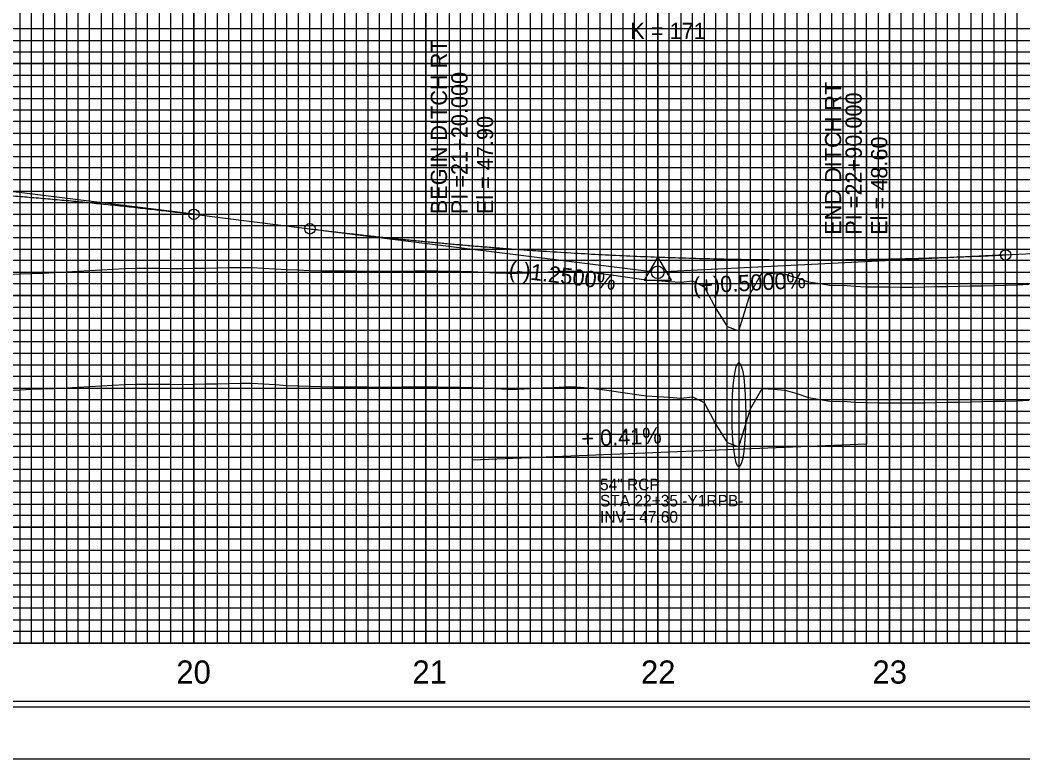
# Model space of a CAD drawing. Extents: x 2345490 to 2436403, y 465165 to 573888.
# Drawn here: x 2412820.3 to 2413252.8, y 549214.2 to 549533 of the extents above; entities that cross this region are included whole.
import ezdxf

# ---------------------------------------------------------------- set-up
doc = ezdxf.new("R2010")
doc.units = 0
for name, color, linetype in [('Old_Level_1', 7, 'Continuous'), ('Old_Level_18', 7, 'Continuous'), ('Old_Level_2', 7, 'Continuous'), ('Old_Level_3', 7, 'Continuous'), ('Old_Level_41', 7, 'Continuous'), ('Old_Level_42', 7, 'Continuous'), ('Old_Level_43', 7, 'Continuous'), ('Old_Level_50', 7, 'Continuous'), ('Old_Level_51', 7, 'Continuous'), ('Old_Level_57', 7, 'Continuous'), ('Old_Level_63', 7, 'Continuous')]:
    doc.layers.add(name, color=color, linetype=linetype)

msp = doc.modelspace()

# ---------------------------------------------------------------- linework, layer by layer
at = {"layer": 'Old_Level_1'}
for points in [[(2412815.325, 549373.323), (2412820.325, 549373.492), (2412825.325, 549373.6605), (2412830.325, 549373.82875), (2412835.325, 549373.99675), (2412840.325, 549374.27825), (2412845.325, 549374.57675), (2412850.325, 549374.875), (2412855.325, 549375.173), (2412860.325, 549375.47075), (2412865.325, 549375.76825), (2412870.325, 549375.866), (2412875.325, 549375.9135), (2412880.325, 549375.911), (2412885.325, 549375.85925), (2412890.325, 549375.8075), (2412895.325, 549375.8805)], [(2412895.325, 549375.8805), (2412900.325, 549375.9775), (2412905.325, 549376.075), (2412910.325, 549376.1735), (2412915.325, 549376.2725), (2412920.325, 549376.26975), (2412925.325, 549375.9705), (2412930.325, 549375.672), (2412935.325, 549375.374), (2412940.325, 549375.1465), (2412945.325, 549374.967), (2412950.325, 549374.8235), (2412955.325, 549374.7935), (2412960.325, 549374.76425), (2412965.325, 549374.72325), (2412970.325, 549374.68275), (2412975.325, 549374.64275), (2412980.325, 549374.6495), (2412985.325, 549374.6905), (2412990.325, 549374.732), (2412995.325, 549374.77375), (2413000.325, 549374.713), (2413005.325, 549374.6415), (2413010.325, 549374.5705), (2413015.325, 549374.479), (2413020.325, 549374.23375), (2413025.325, 549373.98875), (2413030.325, 549373.744), (2413035.325, 549373.72375), (2413040.325, 549373.98475), (2413045.325, 549374.24625), (2413050.325, 549374.50775), (2413055.325, 549374.76975), (2413060.325, 549374.66975), (2413065.325, 549374.30175), (2413070.325, 549373.69375), (2413075.325, 549372.9895), (2413080.325, 549372.286), (2413085.325, 549371.584), (2413090.325, 549370.88275), (2413095.325, 549370.54775), (2413100.325, 549370.22725), (2413105.325, 549369.908), (2413110.325, 549370.45), (2413115.325, 549367.9195), (2413120.325, 549358.52625), (2413125.325, 549350.74125), (2413130.325, 549348.86025), (2413135.325, 549365.1805), (2413140.325, 549374.06), (2413145.325, 549373.69225), (2413150.325, 549373.326), (2413155.325, 549371.8255), (2413160.325, 549370.06175), (2413165.325, 549369.252), (2413170.325, 549368.44175), (2413175.325, 549368.58225), (2413180.325, 549368.10475), (2413185.325, 549367.90475), (2413190.325, 549367.87025), (2413195.325, 549367.83575), (2413200.325, 549367.8015), (2413205.325, 549367.784), (2413210.325, 549367.87475), (2413215.325, 549367.9655), (2413220.325, 549368.05625), (2413225.325, 549368.15625), (2413230.325, 549368.26025), (2413235.325, 549368.369), (2413240.325, 549368.48425), (2413245.325, 549368.59975), (2413250.325, 549368.747), (2413255.325, 549368.963)]]:
    msp.add_lwpolyline(points, dxfattribs=at)
at = {"layer": 'Old_Level_18'}
msp.add_lwpolyline([(2413745.325, 550289.1715), (2412245.325, 550289.1715), (2412245.325, 549239.1715), (2413745.325, 549239.1715)], close=True, dxfattribs=at)
at = {"layer": 'Old_Level_2'}
for p, q in [((2412895.325, 549449.1715), (2412698.054, 549473.83025)), ((2412895.325, 549449.1715), (2412945.325, 549442.9215)), ((2413245.325, 549431.6715), (2413545.325, 549446.6715)), ((2412945.325, 549442.9215), (2413092.59625, 549424.5125)), ((2413245.325, 549431.6715), (2413098.07175, 549424.30875))]:
    msp.add_line(p, q, dxfattribs=at)
msp.add_lwpolyline([(2413089.51925, 549420.7205), (2413101.26175, 549420.7205), (2413095.39075, 549430.84625)], close=True, dxfattribs=at)
for centre, radius in [((2412895.325, 549449.1715), 2.25), ((2412945.325, 549442.9215), 2.25), ((2413245.325, 549431.6715), 2.25), ((2413095.325, 549424.1715), 2.75), ((2413095.325, 549424.1715), 2.75)]:
    msp.add_circle(centre, radius, dxfattribs=at)
for points in [[(2412495.325, 549452.1715), (2412503.325, 549453.0325), (2412511.325, 549453.85625), (2412519.325, 549454.64225), (2412527.325, 549455.3905), (2412535.325, 549456.1015), (2412543.325, 549456.7745), (2412551.325, 549457.41025), (2412559.325, 549458.00825), (2412567.325, 549458.5685), (2412575.325, 549459.0915), (2412583.325, 549459.5765), (2412591.325, 549460.02425), (2412599.325, 549460.43425), (2412607.325, 549460.8065), (2412615.325, 549461.1415), (2412623.325, 549461.4385), (2412631.325, 549461.69825), (2412639.325, 549461.92025), (2412647.325, 549462.1045), (2412655.325, 549462.2515), (2412663.325, 549462.3605), (2412671.325, 549462.43225), (2412679.325, 549462.46625), (2412687.325, 549462.4625), (2412695.325, 549462.4215), (2412703.325, 549462.3425), (2412711.325, 549462.22625), (2412719.325, 549462.07225), (2412727.325, 549461.8805), (2412735.325, 549461.6515), (2412743.325, 549461.3845), (2412751.325, 549461.08025), (2412759.325, 549460.73825), (2412767.325, 549460.3585), (2412775.325, 549459.9415), (2412783.325, 549459.4865), (2412791.325, 549458.99425), (2412799.325, 549458.46425), (2412807.325, 549457.8965), (2412815.325, 549457.2915), (2412823.325, 549456.6485), (2412831.325, 549455.96825), (2412839.325, 549455.25025), (2412847.325, 549454.4945), (2412855.325, 549453.7015), (2412863.325, 549452.8705), (2412871.325, 549452.00225), (2412879.325, 549451.09625), (2412887.325, 549450.1525), (2412895.325, 549449.1715)], [(2412945.325, 549442.9215), (2412951.325, 549442.182), (2412957.325, 549441.4635), (2412963.325, 549440.766), (2412969.325, 549440.0895), (2412975.325, 549439.434), (2412981.325, 549438.7995), (2412987.325, 549438.186), (2412993.325, 549437.5935), (2412999.325, 549437.022), (2413005.325, 549436.4715), (2413011.325, 549435.942), (2413017.325, 549435.4335), (2413023.325, 549434.946), (2413029.325, 549434.4795), (2413035.325, 549434.034), (2413041.325, 549433.6095), (2413047.325, 549433.206), (2413053.325, 549432.8235), (2413059.325, 549432.462), (2413065.325, 549432.1215), (2413071.325, 549431.802), (2413077.325, 549431.5035), (2413083.325, 549431.226), (2413089.325, 549430.9695), (2413095.325, 549430.734), (2413101.325, 549430.5195), (2413107.325, 549430.326), (2413113.325, 549430.1535), (2413119.325, 549430.002), (2413125.325, 549429.8715), (2413131.325, 549429.762), (2413137.325, 549429.6735), (2413143.325, 549429.606), (2413149.325, 549429.5595), (2413155.325, 549429.534), (2413161.325, 549429.5295), (2413167.325, 549429.546), (2413173.325, 549429.5835), (2413179.325, 549429.642), (2413185.325, 549429.7215), (2413191.325, 549429.822), (2413197.325, 549429.9435), (2413203.325, 549430.086), (2413209.325, 549430.2495), (2413215.325, 549430.434), (2413221.325, 549430.6395), (2413227.325, 549430.866), (2413233.325, 549431.1135), (2413239.325, 549431.382), (2413245.325, 549431.6715)]]:
    msp.add_spline(points, degree=3, dxfattribs=at)
at = {"layer": 'Old_Level_3'}
for p, q in [((2413015.325, 549531.4922), (2413015.325, 549343.1715)), ((2413185.325, 549511.03355), (2413185.325, 549350.1715)), ((2413015.325, 549343.1715), (2413185.325, 549350.1715))]:
    msp.add_line(p, q, dxfattribs=at)
msp.add_ellipse((2413130.325, 549362.6715), major_axis=(0, 22.5), ratio=0.130993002, dxfattribs=at)
at = {"layer": 'Old_Level_41'}
msp.add_line((2413745.325, 549264.1715), (2412245.325, 549264.1715), dxfattribs=at)
for points in [[(2412770.325, 549264.1715), (2412820.325, 549264.1715), (2412820.325, 550289.1715)], [(2412795.325, 549264.1715), (2412845.325, 549264.1715), (2412845.325, 550289.1715)], [(2412870.325, 550289.1715), (2412870.325, 549264.1715), (2412920.325, 549264.1715), (2412920.325, 550289.1715)], [(2412895.325, 550289.1715), (2412895.325, 549264.1715), (2412945.325, 549264.1715), (2412945.325, 550289.1715)], [(2412970.325, 550289.1715), (2412970.325, 549264.1715), (2413020.325, 549264.1715), (2413020.325, 550289.1715)], [(2412995.325, 550289.1715), (2412995.325, 549264.1715), (2413045.325, 549264.1715), (2413045.325, 550289.1715)], [(2413070.325, 550289.1715), (2413070.325, 549264.1715), (2413120.325, 549264.1715), (2413120.325, 550289.1715)], [(2413095.325, 550289.1715), (2413095.325, 549264.1715), (2413145.325, 549264.1715), (2413145.325, 550289.1715)], [(2413170.325, 550289.1715), (2413170.325, 549264.1715), (2413220.325, 549264.1715), (2413220.325, 550289.1715)], [(2413195.325, 550289.1715), (2413195.325, 549264.1715), (2413245.325, 549264.1715), (2413245.325, 550289.1715)], [(2413745.325, 549514.1715), (2412245.325, 549514.1715), (2412245.325, 549564.1715), (2413745.325, 549564.1715)], [(2413745.325, 549489.1715), (2412245.325, 549489.1715), (2412245.325, 549439.1715), (2413745.325, 549439.1715)], [(2413745.325, 549389.1715), (2412245.325, 549389.1715), (2412245.325, 549339.1715), (2413745.325, 549339.1715)], [(2413745.325, 549314.1715), (2412245.325, 549314.1715), (2412245.325, 549364.1715), (2413745.325, 549364.1715)], [(2413745.325, 549289.1715), (2412245.325, 549289.1715)]]:
    msp.add_lwpolyline(points, dxfattribs=at)
at = {"layer": 'Old_Level_42'}
msp.add_lwpolyline([(2413745.325, 549414.1715), (2412245.325, 549414.1715), (2412245.325, 549464.1715), (2413745.325, 549464.1715)], dxfattribs=at)
at = {"layer": 'Old_Level_43'}
for points in [[(2412825.325, 549264.1715), (2412825.325, 550289.1715)], [(2412830.325, 550289.1715), (2412830.325, 549264.1715), (2412835.325, 549264.1715), (2412835.325, 550289.1715)], [(2412840.325, 550289.1715), (2412840.325, 549264.1715), (2412850.325, 549264.1715), (2412850.325, 550289.1715)], [(2412855.325, 550289.1715), (2412855.325, 549264.1715), (2412855.325, 549264.1715), (2412860.325, 549264.1715), (2412860.325, 550289.1715)], [(2412865.325, 550289.1715), (2412865.325, 549264.1715), (2412875.325, 549264.1715), (2412875.325, 550289.1715)], [(2412880.325, 550289.1715), (2412880.325, 549264.1715), (2412885.325, 549264.1715), (2412885.325, 550289.1715)], [(2412890.325, 550289.1715), (2412890.325, 549264.1715), (2412900.325, 549264.1715), (2412900.325, 550289.1715)], [(2412905.325, 550289.1715), (2412905.325, 549264.1715), (2412910.325, 549264.1715), (2412910.325, 550289.1715)], [(2412915.325, 550289.1715), (2412915.325, 549264.1715), (2412925.325, 549264.1715), (2412925.325, 550289.1715)], [(2412930.325, 550289.1715), (2412930.325, 549264.1715), (2412935.325, 549264.1715), (2412935.325, 550289.1715)], [(2412940.325, 550289.1715), (2412940.325, 549264.1715), (2412950.325, 549264.1715), (2412950.325, 550289.1715)], [(2412955.325, 550289.1715), (2412955.325, 549264.1715), (2412960.325, 549264.1715), (2412960.325, 550289.1715)], [(2412965.325, 550289.1715), (2412965.325, 549264.1715), (2412975.325, 549264.1715), (2412975.325, 550289.1715)], [(2412980.325, 550289.1715), (2412980.325, 549264.1715), (2412985.325, 549264.1715), (2412985.325, 550289.1715)], [(2412990.325, 550289.1715), (2412990.325, 549264.1715), (2413000.325, 549264.1715), (2413000.325, 550289.1715)], [(2413005.325, 550289.1715), (2413005.325, 549264.1715)], [(2413005.325, 549264.1715), (2413010.325, 549264.1715), (2413010.325, 550288.5715)], [(2413015.325, 550288.5715), (2413015.325, 549264.1715), (2413025.325, 549264.1715), (2413025.325, 550289.1715)], [(2413030.325, 550289.1715), (2413030.325, 549264.1715), (2413035.325, 549264.1715), (2413035.325, 550289.1715)], [(2413040.325, 550289.1715), (2413040.325, 549264.1715), (2413050.325, 549264.1715), (2413050.325, 550289.1715)], [(2413055.325, 550289.1715), (2413055.325, 549264.1715), (2413060.325, 549264.1715), (2413060.325, 550289.1715)], [(2413065.325, 550289.1715), (2413065.325, 549264.1715), (2413075.325, 549264.1715), (2413075.325, 550289.1715)], [(2413080.325, 550289.1715), (2413080.325, 549264.1715), (2413085.325, 549264.1715), (2413085.325, 550289.1715)], [(2413090.325, 550289.1715), (2413090.325, 549264.1715), (2413100.325, 549264.1715), (2413100.325, 550289.1715)], [(2413105.325, 550289.1715), (2413105.325, 549264.1715), (2413110.325, 549264.1715), (2413110.325, 550289.1715)], [(2413115.325, 550289.1715), (2413115.325, 549264.1715), (2413125.325, 549264.1715), (2413125.325, 550289.1715)], [(2413130.325, 550289.1715), (2413130.325, 549264.1715), (2413135.325, 549264.1715), (2413135.325, 550289.1715)], [(2413140.325, 550289.1715), (2413140.325, 549264.1715), (2413150.325, 549264.1715), (2413150.325, 550289.1715)], [(2413155.325, 550289.1715), (2413155.325, 549264.1715), (2413160.325, 549264.1715), (2413160.325, 550289.1715)], [(2413165.325, 550289.1715), (2413165.325, 549264.1715), (2413175.325, 549264.1715), (2413175.325, 550289.1715)], [(2413180.325, 550289.1715), (2413180.325, 549264.1715), (2413185.325, 549264.1715), (2413185.325, 550289.1715)], [(2413190.325, 550289.1715), (2413190.325, 549264.1715), (2413200.325, 549264.1715), (2413200.325, 550289.1715)], [(2413205.325, 550289.1715), (2413205.325, 549264.1715), (2413210.325, 549264.1715), (2413210.325, 550289.1715)], [(2413215.325, 550289.1715), (2413215.325, 549264.1715), (2413225.325, 549264.1715), (2413225.325, 550289.1715)], [(2413230.325, 550289.1715), (2413230.325, 549264.1715), (2413235.325, 549264.1715), (2413235.325, 550289.1715)], [(2413240.325, 550289.1715), (2413240.325, 549264.1715), (2413250.325, 549264.1715), (2413250.325, 550289.1715)], [(2413695.325, 549529.1715), (2412295.325, 549529.1715), (2412295.325, 549524.1715), (2413695.325, 549524.1715)], [(2413695.325, 549519.1715), (2412295.325, 549519.1715), (2412295.325, 549509.1715), (2413695.325, 549509.1715)], [(2413695.325, 549504.1715), (2412295.325, 549504.1715), (2412295.325, 549499.1715), (2413695.325, 549499.1715)], [(2413695.325, 549494.1715), (2412295.325, 549494.1715), (2412295.325, 549484.1715), (2413695.325, 549484.1715)], [(2413695.325, 549479.1715), (2412295.325, 549479.1715), (2412295.325, 549474.1715), (2413695.325, 549474.1715)], [(2413695.325, 549469.1715), (2412295.325, 549469.1715)], [(2412295.325, 549459.1715), (2413695.325, 549459.1715)], [(2413695.325, 549454.1715), (2412295.325, 549454.1715), (2412295.325, 549449.1715), (2413695.325, 549449.1715)], [(2413695.325, 549444.1715), (2412295.325, 549444.1715)], [(2412295.325, 549434.1715), (2413695.325, 549434.1715)], [(2413695.325, 549429.1715), (2412295.325, 549429.1715), (2412295.325, 549424.1715), (2413695.325, 549424.1715)], [(2413695.325, 549419.1715), (2412295.325, 549419.1715), (2412295.325, 549409.1715), (2413695.325, 549409.1715)], [(2413695.325, 549404.1715), (2412295.325, 549404.1715), (2412295.325, 549399.1715), (2413695.325, 549399.1715)], [(2413695.325, 549394.1715), (2412295.325, 549394.1715), (2412295.325, 549384.1715), (2413695.325, 549384.1715)], [(2413695.325, 549379.1715), (2412295.325, 549379.1715), (2412295.325, 549374.1715), (2413695.325, 549374.1715)], [(2413695.325, 549369.1715), (2412295.325, 549369.1715), (2412295.325, 549359.1715), (2413695.325, 549359.1715)], [(2413695.325, 549354.1715), (2412295.325, 549354.1715), (2412295.325, 549349.1715), (2413695.325, 549349.1715)], [(2413695.325, 549344.1715), (2412295.325, 549344.1715), (2412295.325, 549334.1715), (2413695.325, 549334.1715)], [(2413695.325, 549329.1715), (2412295.325, 549329.1715), (2412295.325, 549324.1715), (2413695.325, 549324.1715)], [(2413695.325, 549319.1715), (2412295.325, 549319.1715), (2412295.325, 549309.1715), (2413695.325, 549309.1715)], [(2413695.325, 549304.1715), (2412295.325, 549304.1715), (2412295.325, 549299.1715), (2413695.325, 549299.1715)], [(2413695.325, 549294.1715), (2412295.325, 549294.1715), (2412295.325, 549284.1715), (2413695.325, 549284.1715)], [(2413695.325, 549279.1715), (2412295.325, 549279.1715), (2412295.325, 549274.1715), (2413695.325, 549274.1715)], [(2413695.325, 549269.1715), (2412295.325, 549269.1715)]]:
    msp.add_lwpolyline(points, dxfattribs=at)
at = {"layer": 'Old_Level_50'}
msp.add_lwpolyline([(2413757.825, 550291.7215), (2412091.325, 550291.7215), (2412091.325, 549236.6215), (2413757.825, 549236.6215)], close=True, dxfattribs=at)
at = {"layer": 'Old_Level_51'}
msp.add_lwpolyline([(2413762.325, 550314.1715), (2412078.325, 550314.1715), (2412078.325, 549214.1715), (2413762.325, 549214.1715)], close=True, dxfattribs=at)
at = {"layer": 'Old_Level_57'}
for p, q in [((2412895.32475, 549264.27175), (2412895.32475, 549814.27175)), ((2412895.32475, 549264.17175), (2412895.32475, 549814.17175)), ((2412995.32475, 549264.27175), (2412995.32475, 549814.27175)), ((2412995.32475, 549264.17175), (2412995.32475, 549814.17175)), ((2413095.32475, 549264.27175), (2413095.32475, 549814.27175)), ((2413095.32475, 549264.17175), (2413095.32475, 549814.17175)), ((2413195.32475, 549264.27175), (2413195.32475, 549814.27175)), ((2413195.32475, 549264.17175), (2413195.32475, 549814.17175)), ((2410845.32525, 549514.17175), (2414495.32475, 549514.17175)), ((2410845.32525, 549464.17175), (2414495.32475, 549464.17175)), ((2410845.32525, 549414.17175), (2414495.32475, 549414.17175)), ((2410845.32525, 549364.17175), (2414495.32475, 549364.17175)), ((2410845.325, 549314.17175), (2414495.32475, 549314.17175)), ((2410845.32525, 549264.17175), (2414495.32475, 549264.17175))]:
    msp.add_line(p, q, dxfattribs=at)
at = {"layer": 'Old_Level_63'}
msp.add_line((2410895.325, 549264.1715), (2414450.7345, 549264.1715), dxfattribs=at)
for points in [[(2412815.325, 549423.323), (2412820.325, 549423.492), (2412825.325, 549423.6605), (2412830.325, 549423.82875), (2412835.325, 549423.99675), (2412840.325, 549424.27825), (2412845.325, 549424.57675), (2412850.325, 549424.875), (2412855.325, 549425.173), (2412860.325, 549425.47075), (2412865.325, 549425.76825), (2412870.325, 549425.866), (2412875.325, 549425.9135), (2412880.325, 549425.911), (2412885.325, 549425.85925), (2412890.325, 549425.8075), (2412895.325, 549425.8805)], [(2412895.325, 549425.8805), (2412900.325, 549425.9775), (2412905.325, 549426.075), (2412910.325, 549426.1735), (2412915.325, 549426.2725), (2412920.325, 549426.26975), (2412925.325, 549425.9705), (2412930.325, 549425.672), (2412935.325, 549425.374), (2412940.325, 549425.1465), (2412945.325, 549424.967), (2412950.325, 549424.8235), (2412955.325, 549424.7935), (2412960.325, 549424.76425), (2412965.325, 549424.72325), (2412970.325, 549424.68275), (2412975.325, 549424.64275), (2412980.325, 549424.6495), (2412985.325, 549424.6905), (2412990.325, 549424.732), (2412995.325, 549424.77375), (2413000.325, 549424.713), (2413005.325, 549424.6415), (2413010.325, 549424.5705), (2413015.325, 549424.479), (2413020.325, 549424.23375), (2413025.325, 549423.98875), (2413030.325, 549423.744), (2413035.325, 549423.72375), (2413040.325, 549423.98475), (2413045.325, 549424.24625), (2413050.325, 549424.50775), (2413055.325, 549424.76975), (2413060.325, 549424.66975), (2413065.325, 549424.30175), (2413070.325, 549423.69375), (2413075.325, 549422.9895), (2413080.325, 549422.286), (2413085.325, 549421.584), (2413090.325, 549420.88275), (2413095.325, 549420.54775), (2413100.325, 549420.22725), (2413105.325, 549419.908), (2413110.325, 549420.45), (2413115.325, 549417.9195), (2413120.325, 549408.52625), (2413125.325, 549400.74125), (2413130.325, 549398.86025), (2413135.325, 549415.1805), (2413140.325, 549424.06), (2413145.325, 549423.69225), (2413150.325, 549423.326), (2413155.325, 549421.8255), (2413160.325, 549420.06175), (2413165.325, 549419.252), (2413170.325, 549418.44175), (2413175.325, 549418.58225), (2413180.325, 549418.10475), (2413185.325, 549417.90475), (2413190.325, 549417.87025), (2413195.325, 549417.83575), (2413200.325, 549417.8015), (2413205.325, 549417.784), (2413210.325, 549417.87475), (2413215.325, 549417.9655), (2413220.325, 549418.05625), (2413225.325, 549418.15625), (2413230.325, 549418.26025), (2413235.325, 549418.369), (2413240.325, 549418.48425), (2413245.325, 549418.59975), (2413250.325, 549418.747), (2413255.325, 549418.963)]]:
    msp.add_lwpolyline(points, dxfattribs=at)

# ---------------------------------------------------------------- texts
at = {"layer": 'Old_Level_1'}
for s, p in [('20', (2412887.7115, 549246.6715)), ('21', (2412989.551, 549246.6715)), ('22', (2413088.09925, 549246.6715)), ('23', (2413187.934, 549246.6715))]:
    msp.add_text(s, height=10.000001, dxfattribs=at).set_placement(p)
at = {"layer": 'Old_Level_2'}
msp.add_text('K = 171', height=7.000001, dxfattribs=at).set_placement((2413083.509, 549524.805))
for s, rotation, p in [('(-)1.2500%', 352.8749833, (2413030.825, 549422.156)), ('(+)0.5000%', 2.8624056, (2413110.731, 549414.929))]:
    msp.add_text(s, height=7.000001, rotation=rotation, dxfattribs=at).set_placement(p)
at = {"layer": 'Old_Level_3'}
for s, height, rotation, p in [('BEGIN DITCH RT', 7.0000005, 90, (2413004.4511, 549449.20472)), ('PI =21+20.000', 7.0000005, 90, (2413013.325, 549449.20472)), ('END DITCH RT', 7.0000005, 90, (2413174.4511, 549440.33853)), ('PI =22+90.000', 7.0000005, 90, (2413183.325, 549440.33853)), ('El = 47.90', 7.000001, 90, (2413024.325, 549449.20472)), ('El = 48.60', 7.000001, 90, (2413194.325, 549440.33853)), ('+ 0.41%', 7.000001, 2.35785, (2413062.52806, 549348.90286))]:
    msp.add_text(s, height=height, rotation=rotation, dxfattribs=at).set_placement(p)
for s, height, p in [('54" RCP', 5, (2413070.41543, 549330.11225)), ('STA 22+35 -Y1RPB-', 4.9999995, (2413070.41543, 549323.11225)), ('INV= 47.60', 5, (2413070.41543, 549316.11225))]:
    msp.add_text(s, height=height, dxfattribs=at).set_placement(p)

doc.saveas('drawing.dxf')
